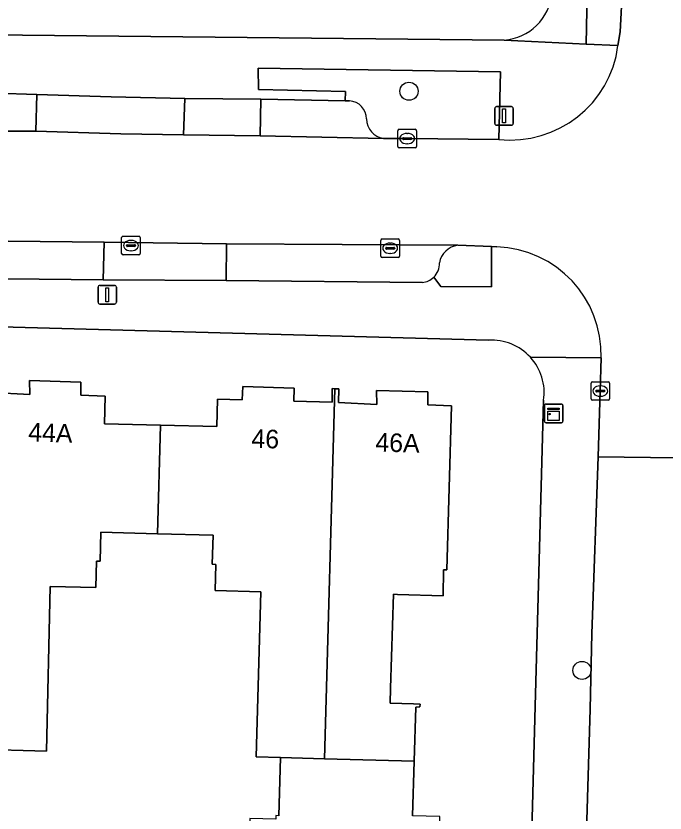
# Model space of a CAD drawing. Extents: x 162082 to 163401, y 388089 to 388636.
# Drawn here: x 162575.63 to 162610.54, y 388430.08 to 388472.98 of the extents above; entities that cross this region are included whole.
import ezdxf

# ---------------------------------------------------------------- set-up
doc = ezdxf.new("R2010")
doc.units = 0
for name, color, linetype in [('IMGEO_Boom', 7, 'Continuous'), ('IMGEO_Erf', 7, 'Continuous'), ('IMGEO_Groenvoorziening', 7, 'Continuous'), ('IMGEO_Kast', 7, 'Continuous'), ('IMGEO_Kolk', 7, 'Continuous'), ('IMGEO_Lichtmast', 7, 'Continuous'), ('IMGEO_Muur', 7, 'Continuous'), ('IMGEO_Pand', 7, 'Continuous'), ('IMGEO_Pand_nummerreeks', 7, 'Continuous'), ('IMGEO_Parkeervlak_open', 7, 'Continuous'), ('IMGEO_Rijbaan_lokaal_gesloten', 7, 'Continuous'), ('IMGEO_Rijbaan_lokaal_open', 7, 'Continuous'), ('IMGEO_Voetpad_open', 7, 'Continuous')]:
    doc.layers.add(name, color=color, linetype=linetype)

msp = doc.modelspace()

# ---------------------------------------------------------------- linework, layer by layer
at = {"layer": 'IMGEO_Boom'}
for centre in [(162596.765, 388468.93), (162606.072, 388437.755)]:
    msp.add_circle(centre, 0.489, dxfattribs=at)
at = {"layer": 'IMGEO_Erf'}
for points in [[(162603.6, 388528.029), (162546.07, 388529.449), (162546.738, 388512.462), (162547.228, 388500), (162547.288, 388498.473), (162547.91, 388480.922), (162547.982, 388472.189), (162553.509, 388472.186), (162601.881, 388471.684)], [(162601.04, 388455.529), (162547.269, 388457.001)], [(162544.566, 388454.63), (162544.543, 388453.83), (162544.152, 388440.133), (162546.495, 388440.044), (162546.386, 388437.172), (162546.278, 388437.177), (162544.069, 388437.261), (162542.31, 388375.7), (162595.542, 388374.322), (162601.897, 388374.162), (162603.561, 388435.824)], [(162574.299, 388452.722), (162576.371, 388452.607), (162576.368, 388453.367), (162579.126, 388453.272), (162579.114, 388452.579), (162580.435, 388452.512), (162580.391, 388451.033), (162583.409, 388450.957), (162586.425, 388450.881), (162586.475, 388452.357), (162587.794, 388452.327), (162587.826, 388453.039), (162590.589, 388452.956), (162590.568, 388452.241), (162592.637, 388452.199), (162592.641, 388452.924), (162592.787, 388452.919), (162592.986, 388452.912), (162592.968, 388452.179), (162595.04, 388452.064), (162595.022, 388452.823), (162597.779, 388452.742), (162597.779, 388452.058), (162599.053, 388452.003), (162598.805, 388443.161), (162598.626, 388443.167), (162598.602, 388441.767), (162596.148, 388441.845), (162595.936, 388441.852), (162595.775, 388436.804), (162595.749, 388435.991), (162597.014, 388435.951), (162597.361, 388435.94), (162597.351, 388435.787), (162597.132, 388435.782), (162597.041, 388432.876), (162596.948, 388429.933)], [(162603.561, 388435.824), (162603.756, 388443.021), (162604.006, 388452.295)], [(162589.772, 388429.934), (162589.853, 388433.068), (162588.543, 388433.103), (162588.796, 388441.981), (162586.341, 388442.051), (162586.381, 388443.463), (162586.191, 388443.469), (162586.235, 388445.032), (162583.235, 388445.113), (162580.187, 388445.195), (162580.153, 388443.633), (162579.963, 388443.637), (162579.932, 388442.216), (162577.469, 388442.269), (162577.278, 388433.408), (162573.472, 388433.511)]]:
    msp.add_lwpolyline(points, dxfattribs=at)
for centre, radius, start, end in [((162601.667, 388474.491), 2.816, 274.3604, 354.1818), ((162601.209, 388452.706), 2.828, 42.5366, 93.4316), ((162601.211, 388452.708), 2.825, 351.5948, 42.5309)]:
    msp.add_arc(centre, radius, start, end, dxfattribs=at)
at = {"layer": 'IMGEO_Groenvoorziening'}
for points in [[(162607.778, 388476.133), (162606.833, 388477.099), (162606.831, 388477.101), (162606.749, 388477.198), (162606.405, 388476.985), (162606.293, 388471.459), (162608.006, 388471.388), (162608.124, 388472.124), (162608.252, 388474.542)], [(162595.394, 388466.39), (162596.67, 388466.381), (162601.59, 388466.339), (162601.696, 388469.978), (162588.662, 388470.165), (162588.677, 388469.028), (162593.349, 388468.925), (162593.327, 388468.413)], [(162593.327, 388468.413), (162593.567, 388468.412)], [(162598.094, 388458.918), (162598.484, 388458.425), (162601.202, 388458.395), (162601.202, 388460.576)], [(162601.202, 388460.576), (162599.385, 388460.638)]]:
    msp.add_lwpolyline(points, dxfattribs=at)
for centre, radius, start, end in [((162593.513, 388467.45), 0.964, 359.2353, 86.8148), ((162595.571, 388467.47), 1.095, 181.7467, 260.6794), ((162599.549, 388459.483), 1.166, 98.0635, 169.741), ((162597.396, 388459.643), 1.006, 313.9247, 2.7539)]:
    msp.add_arc(centre, radius, start, end, dxfattribs=at)
at = {"layer": 'IMGEO_Kast'}
for p, q in [((162604.047, 388451.165), (162604.047, 388452.006)), ((162604.047, 388452.006), (162604.047, 388451.165)), ((162604.122, 388452.09), (162604.963, 388452.09)), ((162604.963, 388452.09), (162604.122, 388452.09)), ((162605.047, 388452.015), (162605.047, 388451.174)), ((162605.047, 388451.174), (162605.047, 388452.015)), ((162604.972, 388451.09), (162604.131, 388451.09)), ((162604.131, 388451.09), (162604.972, 388451.09))]:
    msp.add_line(p, q, dxfattribs=at)
for points in [[(162604.242, 388451.88), (162604.842, 388451.88), (162604.842, 388451.795), (162604.242, 388451.795), (162604.242, 388451.88)], [(162604.242, 388451.705), (162604.842, 388451.705), (162604.842, 388451.216), (162604.242, 388451.216), (162604.242, 388451.705)]]:
    msp.add_lwpolyline(points, dxfattribs=at)
msp.add_circle((162604.326, 388451.554), 0.0377, dxfattribs=at)
for centre, start, end in [((162604.125, 388452.012), 92.4484, 184.2845), ((162604.125, 388452.012), 92.4484, 184.2845), ((162604.969, 388452.012), 2.4484, 94.2845), ((162604.969, 388452.012), 2.4484, 94.2845), ((162604.125, 388451.168), 182.4484, 274.2845), ((162604.125, 388451.168), 182.4484, 274.2845), ((162604.969, 388451.168), 272.4484, 4.2845), ((162604.969, 388451.168), 272.4484, 4.2845)]:
    msp.add_arc(centre, 0.0779, start, end, dxfattribs=at)
at = {"layer": 'IMGEO_Kolk'}
for p, q in [((162596.244, 388466.881), (162597.096, 388466.881)), ((162596.169, 388465.955), (162596.169, 388466.807)), ((162596.471, 388466.424), (162596.869, 388466.424)), ((162596.657, 388466.661), (162596.682, 388466.661)), ((162597.17, 388466.807), (162597.17, 388465.955)), ((162596.428, 388466.375), (162596.428, 388466.387)), ((162596.866, 388466.338), (162596.468, 388466.338)), ((162596.68, 388466.101), (162596.655, 388466.101)), ((162596.912, 388466.387), (162596.912, 388466.375)), ((162597.096, 388465.881), (162596.244, 388465.881)), ((162581.315, 388460.197), (162581.315, 388461.049)), ((162581.39, 388461.123), (162582.242, 388461.123)), ((162581.803, 388460.903), (162581.828, 388460.903)), ((162582.316, 388461.049), (162582.316, 388460.197)), ((162595.255, 388460.051), (162595.255, 388460.903)), ((162595.33, 388460.977), (162596.182, 388460.977)), ((162596.256, 388460.903), (162596.256, 388460.051)), ((162581.574, 388460.617), (162581.574, 388460.629)), ((162582.012, 388460.58), (162581.614, 388460.58)), ((162581.617, 388460.666), (162582.015, 388460.666)), ((162582.058, 388460.629), (162582.058, 388460.617)), ((162595.514, 388460.471), (162595.514, 388460.483)), ((162595.952, 388460.434), (162595.554, 388460.434)), ((162595.557, 388460.52), (162595.955, 388460.52)), ((162595.743, 388460.757), (162595.768, 388460.757)), ((162595.998, 388460.483), (162595.998, 388460.471)), ((162582.242, 388460.123), (162581.39, 388460.123)), ((162581.826, 388460.343), (162581.801, 388460.343)), ((162595.766, 388460.197), (162595.741, 388460.197)), ((162596.182, 388459.977), (162595.33, 388459.977)), ((162606.555, 388452.368), (162606.555, 388453.22)), ((162606.63, 388453.294), (162607.482, 388453.294)), ((162607.556, 388453.22), (162607.556, 388452.368)), ((162606.814, 388452.788), (162606.814, 388452.8)), ((162607.252, 388452.751), (162606.854, 388452.751)), ((162606.857, 388452.837), (162607.255, 388452.837)), ((162607.043, 388453.074), (162607.068, 388453.074)), ((162607.298, 388452.8), (162607.298, 388452.788)), ((162607.482, 388452.294), (162606.63, 388452.294)), ((162607.066, 388452.514), (162607.041, 388452.514))]:
    msp.add_line(p, q, dxfattribs=at)
for points in [[(162596.244, 388466.881), (162597.096, 388466.881)], [(162596.169, 388465.955), (162596.169, 388466.807)], [(162597.17, 388466.807), (162597.17, 388465.955)], [(162597.096, 388465.881), (162596.244, 388465.881)], [(162581.315, 388460.197), (162581.315, 388461.049)], [(162581.39, 388461.123), (162582.242, 388461.123)], [(162582.316, 388461.049), (162582.316, 388460.197)], [(162595.255, 388460.051), (162595.255, 388460.903)], [(162595.33, 388460.977), (162596.182, 388460.977)], [(162596.256, 388460.903), (162596.256, 388460.051)], [(162582.242, 388460.123), (162581.39, 388460.123)], [(162596.182, 388459.977), (162595.33, 388459.977)], [(162606.555, 388452.368), (162606.555, 388453.22)], [(162606.63, 388453.294), (162607.482, 388453.294)], [(162607.556, 388453.22), (162607.556, 388452.368)], [(162607.482, 388452.294), (162606.63, 388452.294)]]:
    msp.add_lwpolyline(points, dxfattribs=at)
for centre, radius, start, end in [((162596.246, 388466.805), 0.0765, 91.552, 178.448), ((162596.246, 388466.805), 0.0765, 91.552, 178.448), ((162597.094, 388466.805), 0.0765, 1.552, 88.448), ((162597.094, 388466.805), 0.0765, 1.552, 88.448), ((162596.468, 388466.384), 0.0403, 85.8775, 175.7526), ((162596.873, 388466.386), 0.0386, 1.7309, 96.639), ((162596.465, 388466.374), 0.0366, 178.938, 274.7102), ((162596.869, 388466.381), 0.043, 264.8664, 352.4533), ((162596.246, 388465.957), 0.0765, 181.552, 268.448), ((162596.246, 388465.957), 0.0765, 181.552, 268.448), ((162597.094, 388465.957), 0.0765, 271.552, 358.448), ((162597.094, 388465.957), 0.0765, 271.552, 358.448), ((162581.392, 388461.047), 0.0765, 91.552, 178.448), ((162581.392, 388461.047), 0.0765, 91.552, 178.448), ((162582.24, 388461.047), 0.0765, 1.552, 88.448), ((162582.24, 388461.047), 0.0765, 1.552, 88.448), ((162595.332, 388460.901), 0.0765, 91.552, 178.448), ((162595.332, 388460.901), 0.0765, 91.552, 178.448), ((162596.18, 388460.901), 0.0765, 1.552, 88.448), ((162596.18, 388460.901), 0.0765, 1.552, 88.448), ((162581.614, 388460.626), 0.0403, 85.8775, 175.7526), ((162581.611, 388460.616), 0.0366, 178.938, 274.7102), ((162582.015, 388460.623), 0.043, 264.8664, 352.4533), ((162582.019, 388460.628), 0.0386, 1.7309, 96.639), ((162595.554, 388460.48), 0.0403, 85.8775, 175.7526), ((162595.551, 388460.47), 0.0366, 178.938, 274.7102), ((162595.955, 388460.477), 0.043, 264.8664, 352.4533), ((162595.959, 388460.482), 0.0386, 1.7309, 96.639), ((162581.392, 388460.199), 0.0765, 181.552, 268.448), ((162581.392, 388460.199), 0.0765, 181.552, 268.448), ((162582.24, 388460.199), 0.0765, 271.552, 358.448), ((162582.24, 388460.199), 0.0765, 271.552, 358.448), ((162595.332, 388460.053), 0.0765, 181.552, 268.448), ((162595.332, 388460.053), 0.0765, 181.552, 268.448), ((162596.18, 388460.053), 0.0765, 271.552, 358.448), ((162596.18, 388460.053), 0.0765, 271.552, 358.448), ((162606.632, 388453.218), 0.0765, 91.552, 178.448), ((162606.632, 388453.218), 0.0765, 91.552, 178.448), ((162607.48, 388453.218), 0.0765, 1.552, 88.448), ((162607.48, 388453.218), 0.0765, 1.552, 88.448), ((162606.854, 388452.797), 0.0403, 85.8775, 175.7526), ((162606.851, 388452.787), 0.0366, 178.938, 274.7102), ((162607.255, 388452.794), 0.043, 264.8664, 352.4533), ((162607.259, 388452.799), 0.0386, 1.7309, 96.639), ((162606.632, 388452.37), 0.0765, 181.552, 268.448), ((162606.632, 388452.37), 0.0765, 181.552, 268.448), ((162607.48, 388452.37), 0.0765, 271.552, 358.448), ((162607.48, 388452.37), 0.0765, 271.552, 358.448)]:
    msp.add_arc(centre, radius, start, end, dxfattribs=at)
for centre, major_axis, ratio, start_param, end_param in [((162596.656, 388466.381), (-0.387, 0.002), 0.722429, 4.712389, 7.853982), ((162596.681, 388466.381), (-0.39, 0.002), 0.717154, 1.570796, 4.712389), ((162581.802, 388460.623), (-0.387, 0.002), 0.722429, 4.712389, 7.853982), ((162581.827, 388460.623), (-0.39, 0.002), 0.717154, 1.570796, 4.712389), ((162595.742, 388460.477), (-0.387, 0.002), 0.722429, 4.712389, 7.853982), ((162595.767, 388460.477), (-0.39, 0.002), 0.717154, 1.570796, 4.712389), ((162607.042, 388452.794), (-0.387, 0.002), 0.722429, 4.712389, 7.853982), ((162607.067, 388452.794), (-0.39, 0.002), 0.717154, 1.570796, 4.712389)]:
    msp.add_ellipse(centre, major_axis=major_axis, ratio=ratio, start_param=start_param, end_param=end_param, dxfattribs=at)
at = {"layer": 'IMGEO_Lichtmast'}
for p, q in [((162601.381, 388467.201), (162601.381, 388468.001)), ((162601.381, 388468.001), (162601.381, 388467.201)), ((162601.481, 388468.101), (162602.271, 388468.101)), ((162602.271, 388468.101), (162601.481, 388468.101)), ((162602.371, 388468.001), (162602.371, 388467.201)), ((162602.371, 388467.201), (162602.371, 388468.001)), ((162602.271, 388467.101), (162601.481, 388467.101)), ((162601.481, 388467.101), (162602.271, 388467.101)), ((162580.046, 388457.577), (162580.046, 388458.377)), ((162580.046, 388458.377), (162580.046, 388457.577)), ((162580.146, 388458.477), (162580.936, 388458.477)), ((162580.936, 388458.477), (162580.146, 388458.477)), ((162581.036, 388458.377), (162581.036, 388457.577)), ((162581.036, 388457.577), (162581.036, 388458.377)), ((162580.936, 388457.477), (162580.146, 388457.477)), ((162580.146, 388457.477), (162580.936, 388457.477))]:
    msp.add_line(p, q, dxfattribs=at)
for points in [[(162601.801, 388467.976), (162601.951, 388467.976), (162601.951, 388467.226), (162601.801, 388467.226), (162601.801, 388467.976)], [(162580.466, 388458.352), (162580.616, 388458.352), (162580.616, 388457.602), (162580.466, 388457.602), (162580.466, 388458.352)]]:
    msp.add_lwpolyline(points, dxfattribs=at)
for centre, start, end in [((162601.481, 388468.001), 90, 180), ((162601.481, 388468.001), 90, 180), ((162602.271, 388468.001), 0, 90), ((162602.271, 388468.001), 360, 90), ((162601.481, 388467.201), 180, 270), ((162601.481, 388467.201), 180, 270), ((162602.271, 388467.201), 270, 0), ((162602.271, 388467.201), 270, 0), ((162580.146, 388458.377), 90, 180), ((162580.146, 388458.377), 90, 180), ((162580.936, 388458.377), 0, 90), ((162580.936, 388458.377), 360, 90), ((162580.146, 388457.577), 180, 270), ((162580.146, 388457.577), 180, 270), ((162580.936, 388457.577), 270, 0), ((162580.936, 388457.577), 270, 0)]:
    msp.add_arc(centre, 0.1, start, end, dxfattribs=at)
at = {"layer": 'IMGEO_Muur'}
msp.add_lwpolyline([(162603.756, 388443.021), (162603.561, 388435.824)], dxfattribs=at)
at = {"layer": 'IMGEO_Pand'}
for points in [[(162583.235, 388445.113), (162583.409, 388450.957), (162580.391, 388451.033), (162580.435, 388452.512), (162579.114, 388452.579), (162579.126, 388453.272), (162576.368, 388453.367), (162576.371, 388452.607), (162574.299, 388452.722), (162574.317, 388453.455), (162574.136, 388453.461), (162573.472, 388433.511), (162577.278, 388433.408), (162577.469, 388442.269), (162579.932, 388442.216), (162579.963, 388443.637), (162580.153, 388443.633), (162580.187, 388445.195)], [(162583.235, 388445.113), (162586.235, 388445.032), (162586.191, 388443.469), (162586.381, 388443.463), (162586.341, 388442.051), (162588.796, 388441.981), (162588.543, 388433.103), (162589.853, 388433.068), (162592.221, 388433.005), (162592.787, 388452.919), (162592.641, 388452.924), (162592.637, 388452.199), (162590.568, 388452.241), (162590.589, 388452.956), (162587.826, 388453.039), (162587.794, 388452.327), (162586.475, 388452.357), (162586.425, 388450.881), (162583.409, 388450.957)], [(162598.626, 388443.167), (162598.805, 388443.161), (162599.053, 388452.003), (162597.779, 388452.058), (162597.779, 388452.742), (162595.022, 388452.823), (162595.04, 388452.064), (162592.968, 388452.179), (162592.986, 388452.912), (162592.787, 388452.919), (162592.221, 388433.005), (162597.041, 388432.876), (162597.132, 388435.782), (162597.351, 388435.787), (162597.361, 388435.94), (162597.014, 388435.951), (162595.749, 388435.991), (162595.775, 388436.804), (162595.936, 388441.852), (162596.148, 388441.845), (162598.602, 388441.767)], [(162599.107, 388428.521), (162598.393, 388428.574), (162598.43, 388429.889), (162596.948, 388429.933), (162597.041, 388432.876), (162592.221, 388433.005), (162589.853, 388433.068), (162589.772, 388429.934), (162589.614, 388429.938), (162589.609, 388429.75), (162588.206, 388429.786), (162588.143, 388427.355), (162580.442, 388427.552), (162580.43, 388427.096), (162580.363, 388424.509), (162580.35, 388423.989), (162598.998, 388423.582), (162599, 388423.726), (162598.262, 388423.766), (162598.301, 388425.792), (162599.013, 388425.762)]]:
    msp.add_lwpolyline(points, close=True, dxfattribs=at)
at = {"layer": 'IMGEO_Parkeervlak_open'}
for points in [[(162584.72, 388468.548), (162580.757, 388468.629), (162576.745, 388468.747), (162576.691, 388466.789), (162581.266, 388466.64), (162584.642, 388466.584)], [(162580.368, 388460.806), (162568.295, 388460.934), (162568.266, 388458.901), (162580.325, 388458.784)]]:
    msp.add_lwpolyline(points, close=True, dxfattribs=at)
for points in [[(162593.327, 388468.413), (162588.805, 388468.506), (162588.764, 388466.523), (162595.394, 388466.39)], [(162593.567, 388468.412), (162593.327, 388468.413)], [(162599.385, 388460.638), (162586.953, 388460.717), (162586.935, 388458.747), (162597.488, 388458.641)]]:
    msp.add_lwpolyline(points, dxfattribs=at)
for centre, radius, start, end in [((162593.513, 388467.45), 0.964, 359.2353, 86.8148), ((162595.571, 388467.47), 1.095, 181.7467, 260.6794), ((162599.549, 388459.483), 1.166, 98.0635, 169.741), ((162597.396, 388459.643), 1.006, 313.9247, 2.7539), ((162597.397, 388459.642), 1.005, 275.2086, 313.9212)]:
    msp.add_arc(centre, radius, start, end, dxfattribs=at)
at = {"layer": 'IMGEO_Rijbaan_lokaal_gesloten'}
for points in [[(162613.242, 388472.276), (162613.317, 388474.746), (162608.252, 388474.542), (162608.124, 388472.124), (162608.006, 388471.388)], [(162601.59, 388466.339), (162596.67, 388466.381), (162595.394, 388466.39), (162588.764, 388466.523), (162584.642, 388466.584), (162581.266, 388466.64), (162576.691, 388466.789), (162574.61, 388466.79), (162572.571, 388466.923), (162567.452, 388467.229), (162564.078, 388467.441), (162562.172, 388467.535), (162560.099, 388467.686), (162557.011, 388467.927), (162553.028, 388468.216), (162551.905, 388468.283), (162549.199, 388468.343), (162548.123, 388468.393)], [(162543.975, 388466.34), (162550.124, 388466.721), (162550.061, 388461.129), (162561.253, 388461.002), (162568.295, 388460.934), (162580.368, 388460.806), (162586.953, 388460.717), (162599.385, 388460.638), (162601.202, 388460.576), (162601.495, 388460.549)], [(162607.099, 388454.579), (162607.056, 388452.794), (162607.013, 388451.628), (162606.936, 388449.257), (162613.97, 388449.157), (162614.056, 388452.952), (162614.059, 388453.645)]]:
    msp.add_lwpolyline(points, dxfattribs=at)
for centre, radius, start, end in [((162602.223, 388472.135), 5.831, 263.7645, 352.6366), ((162601.31, 388454.76), 5.792, 358.2058, 88.1717)]:
    msp.add_arc(centre, radius, start, end, dxfattribs=at)
at = {"layer": 'IMGEO_Rijbaan_lokaal_open'}
for points in [[(162576.745, 388468.747), (162574.537, 388468.822), (162572.688, 388468.882), (162572.571, 388466.923), (162574.61, 388466.79), (162576.691, 388466.789)], [(162588.805, 388468.506), (162584.72, 388468.548), (162584.642, 388466.584), (162588.764, 388466.523)], [(162586.953, 388460.717), (162580.368, 388460.806), (162580.325, 388458.784), (162586.935, 388458.747)], [(162613.718, 388441.426), (162613.97, 388449.157), (162606.936, 388449.257), (162606.593, 388439.749), (162606.503, 388435.662), (162606.338, 388429.695), (162605.965, 388416.886), (162605.815, 388410.859), (162605.583, 388399.107), (162605.48, 388395.34), (162605.461, 388394.621), (162605.357, 388390.813), (162604.951, 388379.009), (162604.81, 388375.778), (162611.897, 388375.594)]]:
    msp.add_lwpolyline(points, close=True, dxfattribs=at)
at = {"layer": 'IMGEO_Voetpad_open'}
for points in [[(162601.881, 388471.684), (162606.293, 388471.459), (162606.405, 388476.985), (162606.749, 388477.198)], [(162608.006, 388471.388), (162606.293, 388471.459), (162601.881, 388471.684), (162553.509, 388472.186), (162547.982, 388472.189), (162546.045, 388472.228), (162543.345, 388472.26)], [(162543.825, 388470.865), (162555.199, 388470.673), (162555.164, 388470.063), (162557.52, 388469.842), (162560.276, 388469.6), (162564.232, 388469.415), (162567.512, 388469.236), (162572.688, 388468.882), (162574.537, 388468.822), (162576.745, 388468.747), (162580.757, 388468.629), (162584.72, 388468.548), (162588.805, 388468.506), (162593.327, 388468.413), (162593.349, 388468.925), (162588.677, 388469.028), (162588.662, 388470.165), (162601.696, 388469.978), (162601.59, 388466.339)], [(162601.202, 388460.576), (162601.202, 388458.395), (162598.484, 388458.425), (162598.094, 388458.918)], [(162601.495, 388460.549), (162601.202, 388460.576)], [(162597.488, 388458.641), (162586.935, 388458.747), (162580.325, 388458.784), (162568.266, 388458.901), (162561.24, 388458.978), (162550.921, 388459.07)], [(162547.269, 388457.001), (162601.04, 388455.529)], [(162605.965, 388416.886), (162606.338, 388429.695), (162606.503, 388435.662), (162606.593, 388439.749), (162606.936, 388449.257), (162607.013, 388451.628), (162607.056, 388452.794), (162607.099, 388454.579), (162603.293, 388454.618)], [(162603.293, 388454.618), (162607.099, 388454.579)], [(162604.006, 388452.295), (162603.756, 388443.021), (162603.561, 388435.824), (162601.897, 388374.162), (162601.825, 388371.72), (162605.084, 388371.576)]]:
    msp.add_lwpolyline(points, dxfattribs=at)
for centre, radius, start, end in [((162601.667, 388474.491), 2.816, 274.3604, 354.1818), ((162602.223, 388472.135), 5.831, 263.7645, 352.6366), ((162601.31, 388454.76), 5.792, 358.2058, 88.1717), ((162597.397, 388459.642), 1.005, 275.2086, 313.9212), ((162601.209, 388452.706), 2.828, 42.5366, 93.4316), ((162601.211, 388452.708), 2.825, 351.5948, 42.5309)]:
    msp.add_arc(centre, radius, start, end, dxfattribs=at)

# ---------------------------------------------------------------- texts
at = {"layer": 'IMGEO_Pand_nummerreeks'}
for s, rotation, p in [('44A', 358.0272, (162576.279, 388450.088)), ('46', 358.2794, (162588.282, 388449.744)), ('46A', 358.3155, (162594.949, 388449.544))]:
    msp.add_text(s, height=1, rotation=rotation, dxfattribs=at).set_placement(p)

doc.saveas('drawing.dxf')
